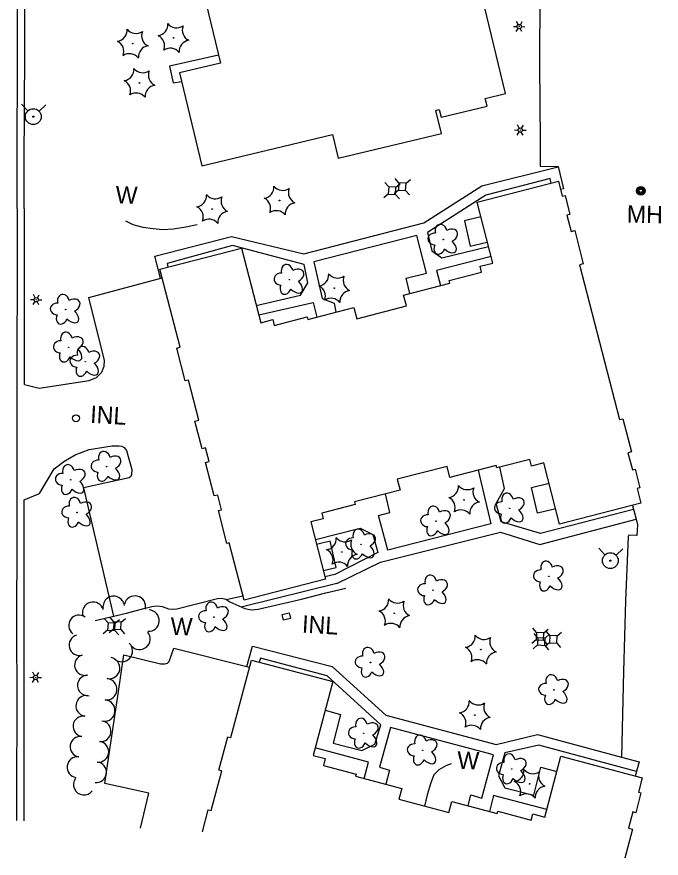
# Model space of a CAD drawing. Extents: x 588843 to 2552415, y 180129 to 269402.
# Drawn here: x 609214.4 to 609437.3, y 182463.5 to 182754.6 of the extents above; entities that cross this region are included whole.
import ezdxf

# ---------------------------------------------------------------- set-up
doc = ezdxf.new("R2010")
doc.units = 0
for name, color, linetype in [('E_BLD', 7, 'Continuous'), ('E_DRN', 7, 'Continuous'), ('E_DRN_Text', 7, 'Continuous'), ('E_DWY', 7, 'Continuous'), ('E_LAND_TreeLine_P', 7, 'Continuous'), ('E_LAND_Vegetation', 7, 'Continuous'), ('E_LTG', 7, 'Continuous'), ('E_PATH_Sidewalk', 7, 'Continuous'), ('E_RDWY_C_and_G', 7, 'Continuous'), ('E_UTL_AG_Bold', 7, 'Continuous'), ('E_UTL_MH', 7, 'Continuous'), ('E_UTL_MH_Text', 7, 'Continuous'), ('E_UTL_WHydrant', 7, 'Continuous'), ('E_WAL', 7, 'Continuous'), ('E_WAL_Text', 7, 'Continuous')]:
    doc.layers.add(name, color=color, linetype=linetype)

# ---------------------------------------------------------------- blocks, each defined once
blk = doc.blocks.new('PED_3')
at = {"layer": 'E_UTL_AG_Bold'}
for p, q in [((-8.2, 8.2), (-17.5, 17.5)), ((8.2, 8.2), (17.5, 17.5)), ((-8.2, -8.2), (-17.5, -17.5)), ((8.2, -8.2), (17.5, -17.5))]:
    blk.add_line(p, q, dxfattribs=at)
blk.add_lwpolyline([(-8.2, -8.2), (8.2, -8.2), (8.2, 8.2), (-8.2, 8.2)], close=True, dxfattribs=at)
blk = doc.blocks.new('INLT_109')
at = {"layer": 'E_DRN_Text'}
blk.add_text('INL', height=39.37, dxfattribs=at).set_placement((-36.2, -19.7))
blk = doc.blocks.new('W_23_1')
at = {"layer": 'E_WAL_Text'}
blk.add_text('W', height=39.4, dxfattribs=at).set_placement((-14.6, -19.7))
blk = doc.blocks.new('LPOL_4')
at = {"layer": 'E_LTG'}
for p, q in [((-13.1, 0), (-4.9, 0)), ((-2.5, 4.3), (-6.6, 11.4)), ((2.5, 4.3), (6.6, 11.4)), ((4.9, 0), (13.1, 0)), ((-6.6, -11.4), (-2.5, -4.3)), ((6.6, -11.4), (2.5, -4.3))]:
    blk.add_line(p, q, dxfattribs=at)
for radius in [4.92, 4.92, 4.92, 0.41]:
    blk.add_circle((0, 0), radius, dxfattribs=at)
blk = doc.blocks.new('HYD_3')
at = {"layer": 'E_UTL_WHydrant'}
for p, q in [((-12.6, 12.6), (-27.3, 27.3)), ((12.6, 12.6), (27.3, 27.3))]:
    blk.add_line(p, q, dxfattribs=at)
for radius in [18, 1.38]:
    blk.add_circle((0, 0), radius, dxfattribs=at)
blk = doc.blocks.new('DTRE_4')
at = {"layer": 'E_LAND_Vegetation'}
blk.add_circle((-0.6, 0), 0.601, dxfattribs=at)
for centre, major_axis, ratio in [((-6.1, 17.5), (4.5, -16.3), 0.782863), ((13.3, 9), (-17.3, -9.6), 0.691916), ((-19.3, 0.5), (16.2, -0.4), 0.832022), ((-8.2, -17.2), (5.9, 15.9), 0.716896), ((11.6, -12.2), (-16.4, 15), 0.560249)]:
    blk.add_ellipse(centre, major_axis=major_axis, ratio=ratio, start_param=1.570796, end_param=4.712389, dxfattribs=at)
blk = doc.blocks.new('CTRE_4')
at = {"layer": 'E_LAND_Vegetation'}
blk.add_circle((0, 0), 0.733, dxfattribs=at)
for centre, start, end in [((-39.3, 29.4), 280.2067, 5.9716), ((5.9, 49), 220.2113, 305.9762), ((45.4, 19.3), 160.2113, 245.9762), ((-45.4, -19.3), 340.2113, 65.9762), ((39.5, -29.6), 100.2511, 185.9272), ((-5.9, -49), 40.2113, 125.9762)]:
    blk.add_arc(centre, 25.8, start, end, dxfattribs=at)
blk = doc.blocks.new('MHO_3')
at = {"layer": 'E_UTL_MH'}
for centre, radius in [((0.3, -0.4), 9.84), ((0.3, -0.4), 7.98), ((0.2, -0.5), 6.35), ((0.1, -0.5), 3.97)]:
    blk.add_circle(centre, radius, dxfattribs=at)
blk = doc.blocks.new('MHT_3')
at = {"layer": 'E_UTL_MH_Text'}
blk.add_text('MH', height=39.37, dxfattribs=at).set_placement((-32.2, -19.7))

msp = doc.modelspace()

# ---------------------------------------------------------------- linework, layer by layer
at = {"layer": 'E_BLD'}
for points in [[(609277.2, 182770.68), (609284.86, 182738.63), (609270.71, 182735.25), (609278.4, 182703.08), (609323.6, 182713.89), (609325.56, 182705.68), (609361.25, 182714.21), (609359.33, 182722.24), (609360.54, 182722.53), (609361.17, 182719.89), (609377.07, 182723.69), (609376.42, 182726.41), (609383.38, 182728.08), (609373.75, 182768.34)], [(609278.59, 182472.51), (609278.59, 182472.51), (609280.64, 182480.2), (609281.66, 182479.93), (609285.31, 182493.65), (609284.34, 182493.91), (609287.41, 182505.43), (609288.46, 182505.16), (609295.6, 182532.02), (609323.72, 182524.54), (609316.93, 182499.01), (609321.09, 182497.9), (609320.47, 182495.57), (609331.77, 182492.56), (609331.59, 182491.86), (609347.56, 182487.61), (609346.56, 182483.83), (609363.81, 182479.24), (609364.83, 182483.07), (609380.6, 182478.87), (609380.82, 182479.71), (609392.29, 182476.66), (609392.85, 182478.76), (609396.98, 182477.66), (609402.58, 182498.7), (609430.69, 182491.22), (609429.39, 182486.32), (609430.28, 182486.08), (609428.45, 182479.19), (609427.46, 182479.45), (609425.98, 182473.89), (609427.38, 182473.52), (609424.7, 182463.45)]]:
    msp.add_lwpolyline(points, dxfattribs=at)
msp.add_lwpolyline([(609373.59, 182690.45), (609401.72, 182697.69), (609403.03, 182692.58), (609404.04, 182692.83), (609405.73, 182686.25), (609404.69, 182685.99), (609406.14, 182680.37), (609407.37, 182680.68), (609410.33, 182669.17), (609409.07, 182668.84), (609422.86, 182615.26), (609424.01, 182615.55), (609426.98, 182604.04), (609425.78, 182603.73), (609427.29, 182597.86), (609428.22, 182598.1), (609429.9, 182591.6), (609428.92, 182591.35), (609430.22, 182586.29), (609402.14, 182579.07), (609396.69, 182600.25), (609392.4, 182599.15), (609391.81, 182601.45), (609380.4, 182598.51), (609380.19, 182599.29), (609364.2, 182595.18), (609363.22, 182598.98), (609346.02, 182594.56), (609346.98, 182590.81), (609331.24, 182586.75), (609331.47, 182585.85), (609319.9, 182582.87), (609320.4, 182580.91), (609316.11, 182579.81), (609321.21, 182559.98), (609293.03, 182552.73), (609287.92, 182572.6), (609287.09, 182572.39), (609284.16, 182583.76), (609285.23, 182584.04), (609283.93, 182589.1), (609282.72, 182588.79), (609279.73, 182600.41), (609280.91, 182600.71), (609279.7, 182605.42), (609278.49, 182605.11), (609276.02, 182614.69), (609277.34, 182615.02), (609273.76, 182628.92), (609272.66, 182628.64), (609269.74, 182639.96), (609270.87, 182640.25), (609263.92, 182667.27), (609292.17, 182674.53), (609298.8, 182648.77), (609302.93, 182649.84), (609303.45, 182647.81), (609314.82, 182650.74), (609315.05, 182649.86), (609331.02, 182653.97), (609332, 182650.14), (609349.15, 182654.55), (609348.18, 182658.32), (609364.14, 182662.42), (609363.9, 182663.35), (609375.15, 182666.24), (609374.63, 182668.28), (609379, 182669.4)], close=True, dxfattribs=at)
at = {"layer": 'E_DRN'}
msp.add_lwpolyline([(609309.09, 182546.39), (609306.67, 182545.83), (609306.22, 182547.76), (609308.65, 182548.32)], close=True, dxfattribs=at)
msp.add_circle((609234.9, 182615.7), 1.2, dxfattribs=at)
at = {"layer": 'E_DWY'}
for points in [[(609395.31, 182762.99), (609395.19, 182738.15), (609395.36, 182711.62), (609395.39, 182702.97), (609401.61, 182702.78), (609403.5, 182695.12), (609402.45, 182694.84)], [(609217.04, 182627.34), (609222.22, 182626.06), (609239.45, 182628.74), (609242, 182629.85), (609243.83, 182631.62), (609244.64, 182633.72), (609244.7, 182635.69), (609239.34, 182657.5), (609264.68, 182664.31)], [(609217.01, 182587.48), (609222.29, 182589.6), (609227.39, 182598.19), (609230.73, 182600.7), (609234.66, 182603.05), (609239.5, 182604.83), (609247.4, 182606.17), (609249.67, 182606.1), (609250.7, 182606.02), (609251.53, 182605.6), (609252.06, 182604.99), (609252.39, 182604.58), (609254.26, 182598.01), (609254.11, 182596.28), (609253.84, 182595.5), (609253.33, 182595.02), (609237.52, 182591.65), (609247.92, 182547.18)], [(609427.3, 182585.54), (609428.62, 182580.75), (609429.06, 182578.81), (609428.9, 182575.11), (609426.13, 182575.19), (609425.82, 182574.8), (609424.94, 182552.5), (609424.29, 182528.02), (609423.58, 182498.4), (609429.65, 182496.83), (609428.3, 182491.85)], [(609286.86, 182552.94), (609292.63, 182554.29)], [(609257.16, 182473.84), (609260.1, 182485.99), (609244.84, 182489.32), (609246.26, 182498.71), (609249.49, 182520.35), (609251.49, 182533.83), (609264.09, 182530.72), (609265.57, 182530.68), (609266.52, 182530.99), (609267.08, 182531.57), (609268.7, 182536.11), (609294.94, 182529.52)]]:
    msp.add_lwpolyline(points, dxfattribs=at)
at = {"layer": 'E_LAND_TreeLine_P'}
for centre, radius, start, end in [((609247.94, 182550.41), 3.71, 6.9881, 186.9881), ((609255.27, 182550.52), 3.71, 346.932, 166.932), ((609240.8, 182548.36), 3.71, 15.9943, 195.9943), ((609235.96, 182544), 3.57, 52.8471, 232.8471), ((609259.99, 182545.66), 3.71, 266.6508, 86.6508), ((609256.86, 182539.34), 3.71, 219.8755, 39.8755), ((609236.06, 182537.16), 3.57, 105.1694, 285.1694), ((609250.75, 182535.14), 3.71, 225.8845, 45.8845), ((609237.99, 182530.28), 3.57, 105.8545, 285.8545), ((609246.37, 182529.25), 3.71, 259.9163, 79.9163), ((609239.01, 182523.23), 3.57, 96.4775, 276.4775), ((609245.36, 182521.9), 3.71, 264.8666, 84.8666), ((609238.46, 182516.15), 3.57, 81.8132, 261.8132), ((609244.69, 182514.51), 3.71, 264.8666, 84.8666), ((609237.44, 182509.08), 3.57, 81.8132, 261.8132), ((609243.44, 182507.36), 3.57, 263.6907, 83.6907), ((609236.43, 182502.01), 3.57, 81.8132, 261.8132), ((609242.66, 182500.26), 3.57, 263.6907, 83.6907), ((609235.41, 182494.94), 3.57, 81.8132, 261.8132), ((609241.87, 182493.16), 3.57, 263.6907, 83.6907), ((609237.6, 182488.89), 3.57, 144.0262, 324.0262)]:
    msp.add_arc(centre, radius, start, end, dxfattribs=at)
at = {"layer": 'E_PATH_Sidewalk'}
for points in [[(609284.13, 182741.39), (609267.26, 182737.56), (609268.52, 182731.79), (609271.42, 182732.26)], [(609264.1, 182664.15), (609262.18, 182671.83), (609288.72, 182678.63), (609313.73, 182672.63), (609355.16, 182683.31), (609375.21, 182696.18), (609401.64, 182702.66)], [(609399.24, 182697.05), (609398.85, 182698.62), (609376.59, 182692.88), (609356.49, 182679.96), (609357.92, 182673.69), (609361.45, 182671.21), (609377.54, 182675.09)], [(609374.9, 182685.35), (609369.21, 182684.07), (609371.16, 182675.26), (609377.12, 182676.69)], [(609350.4, 182658.89), (609349.13, 182664.13), (609356.06, 182665.94), (609352.8, 182678.99), (609317.15, 182669.81), (609320.02, 182657.12), (609324.17, 182655.56), (609324.8, 182652.37)], [(609297.26, 182654.75), (609312.55, 182658.28), (609315.1, 182662.55), (609313.76, 182668.92), (609288.97, 182675.51), (609266.4, 182669.28), (609266.69, 182667.98)], [(609378.43, 182671.64), (609359.59, 182666.82), (609360.93, 182661.6)], [(609298.09, 182651.54), (609316.91, 182655.78), (609318.15, 182650.66)], [(609373.92, 182597.68), (609378.36, 182579.14), (609342.7, 182570.06), (609339.56, 182582.06), (609343.45, 182583.03), (609341.96, 182589.51)], [(609427.69, 182584.14), (609395.52, 182575.79), (609381.91, 182579.86), (609380.23, 182586.19), (609383.1, 182591.33), (609381.52, 182598.8)], [(609400.78, 182584.37), (609394.55, 182582.83), (609392.4, 182591.74), (609398.5, 182593.21)], [(609325.09, 182558.49), (609340.19, 182565.93), (609381.7, 182576.31), (609395.35, 182572.04), (609428.63, 182580.72)], [(609317.68, 182573.72), (609333.16, 182577.67), (609337.58, 182575.41), (609339.27, 182569.23), (609324.41, 182561.63), (609321, 182560.79)], [(609320.43, 182563.03), (609324.88, 182563.99), (609322.84, 182573.14), (609318.11, 182572.05)], [(609325.09, 182558.49), (609292.06, 182550.36)], [(609294, 182529.75), (609295.91, 182536.85), (609323.51, 182529.73), (609342.01, 182512.95), (609380.18, 182502.79), (609394.51, 182506.25), (609423.58, 182498.4)], [(609321.1, 182514.63), (609326.41, 182513.19), (609323.88, 182503.29), (609333.73, 182500.66), (609338.2, 182502.94), (609340.28, 182509.65), (609321.73, 182526.56), (609298.65, 182532.65), (609298.29, 182531.3)], [(609370.47, 182481.57), (609371.49, 182485.32), (609375.26, 182484.27), (609379.23, 182499.26), (609343.61, 182508.71), (609339.88, 182494.99), (609343.35, 182493.94), (609341.99, 182489.09)], [(609334.57, 182491.07), (609336.08, 182496.69), (609317.64, 182501.63)], [(609428.73, 182493.44), (609394.94, 182502.59), (609383.25, 182499.88), (609381.03, 182491.95), (609383.18, 182487.83), (609393.28, 182485.3), (609395.6, 182494.91), (609401.18, 182493.5)], [(609397.67, 182480.31), (609379.29, 182485.18), (609377.88, 182479.6)]]:
    msp.add_lwpolyline(points, dxfattribs=at)
at = {"layer": 'E_RDWY_C_and_G'}
for points in [[(609214.48, 182476.49), (609214.47, 182487.57), (609214.52, 182515.99), (609214.44, 182545.43), (609214.5, 182574.14), (609214.54, 182629.84), (609214.62, 182672.74), (609214.53, 182703.73), (609214.71, 182742.55), (609214.67, 182769.26), (609214.77, 182827.07), (609214.98, 182848.18)], [(609217.04, 182627.34), (609217.04, 182629.84), (609217.12, 182672.74), (609217.03, 182703.73), (609217.21, 182742.54), (609217.17, 182769.26), (609217.18, 182769.92)], [(609216.98, 182476.33), (609216.97, 182487.57), (609217.02, 182515.99), (609216.94, 182545.43), (609217, 182574.13), (609217.01, 182587.48)]]:
    msp.add_lwpolyline(points, dxfattribs=at)
at = {"layer": 'E_WAL'}
for points in [[(609252, 182683.97), (609254.59, 182682.8), (609258.02, 182681.86), (609261.61, 182681.35), (609264.76, 182681.06), (609268.62, 182681.23), (609272.94, 182681.89), (609276.82, 182682.76)], [(609241.58, 182545.72), (609252.38, 182548.21), (609258.35, 182549.85), (609261.09, 182550.56), (609262.93, 182550.75), (609264.7, 182550.5), (609266.94, 182549.69), (609268.47, 182549.59), (609269.81, 182549.75), (609283.85, 182553.32), (609285.39, 182553.47), (609286.71, 182553.03), (609288.11, 182552.2), (609293.23, 182549.82), (609295.64, 182549.45), (609297.92, 182549.63), (609312.94, 182553.07), (609321.26, 182555.23), (609328.18, 182556.95)], [(609364.6, 182496.11), (609362.85, 182495.43), (609360.39, 182494.02), (609358.7, 182492.34), (609357.58, 182489.56), (609356.37, 182485.4), (609355.47, 182481.46)]]:
    msp.add_lwpolyline(points, dxfattribs=at)

# ---------------------------------------------------------------- block references
at = {"layer": 'E_DRN_Text', "xscale": 0.1524003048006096, "yscale": 0.1524003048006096, "rotation": -3.3363332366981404}
for p in [(609245.37, 182616.79), (609318.62, 182544.19)]:
    msp.add_blockref('INLT_109', p, dxfattribs=at)
at = {"layer": 'E_LAND_Vegetation', "xscale": 0.15240030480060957, "yscale": 0.1524003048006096, "rotation": -1.758080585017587}
for name, p in [('CTRE_4', (609268.6, 182747.3)), ('CTRE_4', (609254.51, 182745.36)), ('CTRE_4', (609256.86, 182731.75)), ('CTRE_4', (609305.29, 182691.04)), ('CTRE_4', (609281.98, 182688.1)), ('DTRE_4', (609361.98, 182677.55)), ('DTRE_4', (609308.8, 182663.67)), ('CTRE_4', (609324.22, 182660.72)), ('DTRE_4', (609231.4, 182653.33)), ('DTRE_4', (609232.48, 182640.25)), ('DTRE_4', (609238.21, 182635.28)), ('DTRE_4', (609245.55, 182598.97)), ('DTRE_4', (609233.16, 182594.4)), ('CTRE_4', (609369.09, 182587.48)), ('DTRE_4', (609235.38, 182583.07)), ('DTRE_4', (609385.01, 182584.52)), ('DTRE_4', (609359.48, 182580.07)), ('DTRE_4', (609333.55, 182572.07)), ('CTRE_4', (609326.85, 182569.41)), ('DTRE_4', (609398.51, 182560.99)), ('DTRE_4', (609358.45, 182556.19)), ('CTRE_4', (609344.97, 182548.21)), ('DTRE_4', (609282.68, 182546.85)), ('CTRE_4', (609374.9, 182535.63)), ('DTRE_4', (609336.84, 182531.17)), ('DTRE_4', (609400.27, 182521.71)), ('CTRE_4', (609372.83, 182512.97)), ('DTRE_4', (609334.5, 182506.64)), ('DTRE_4', (609354.87, 182500.78)), ('DTRE_4', (609385.7, 182494.3)), ('CTRE_4', (609391.77, 182489.18))]:
    msp.add_blockref(name, p, dxfattribs=at)
at = {"layer": 'E_LTG', "xscale": 0.15240030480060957, "yscale": 0.1524003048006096, "rotation": -1.758080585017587}
for p in [(609388.16, 182751.26), (609388.54, 182715.42), (609221.14, 182656.73), (609220.94, 182526)]:
    msp.add_blockref('LPOL_4', p, dxfattribs=at)
at = {"layer": 'E_UTL_AG_Bold', "xscale": 0.1524003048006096, "yscale": 0.1524003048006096, "rotation": -3.3363332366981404}
for p in [(609347.73, 182695.84), (609344.23, 182694.46), (609247.17, 182543.57), (609249.21, 182543.91), (609395.36, 182540.21), (609399.97, 182539.18), (609395.8, 182538.42)]:
    msp.add_blockref('PED_3', p, dxfattribs=at)
at = {"layer": 'E_UTL_MH', "xscale": 0.1524003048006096, "yscale": 0.1524003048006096, "rotation": -74.8194237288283}
msp.add_blockref('MHO_3', (609430.32, 182694.46), dxfattribs=at)
at = {"layer": 'E_UTL_MH_Text', "xscale": 0.15240030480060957, "yscale": 0.15240030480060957, "rotation": -1.062464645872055}
msp.add_blockref('MHT_3', (609430.29, 182686.3), dxfattribs=at)
at = {"layer": 'E_UTL_WHydrant', "xscale": 0.15240030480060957, "yscale": 0.1524003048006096, "rotation": -1.758080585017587}
for p in [(609220.13, 182720.08), (609419.69, 182566.42)]:
    msp.add_blockref('HYD_3', p, dxfattribs=at)
at = {"layer": 'E_WAL_Text', "xscale": 0.15240030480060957, "yscale": 0.1524003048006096, "rotation": -1.758080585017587}
for p in [(609250.84, 182693.02), (609269.84, 182543.69), (609368.99, 182497.33)]:
    msp.add_blockref('W_23_1', p, dxfattribs=at)

doc.saveas('drawing.dxf')
